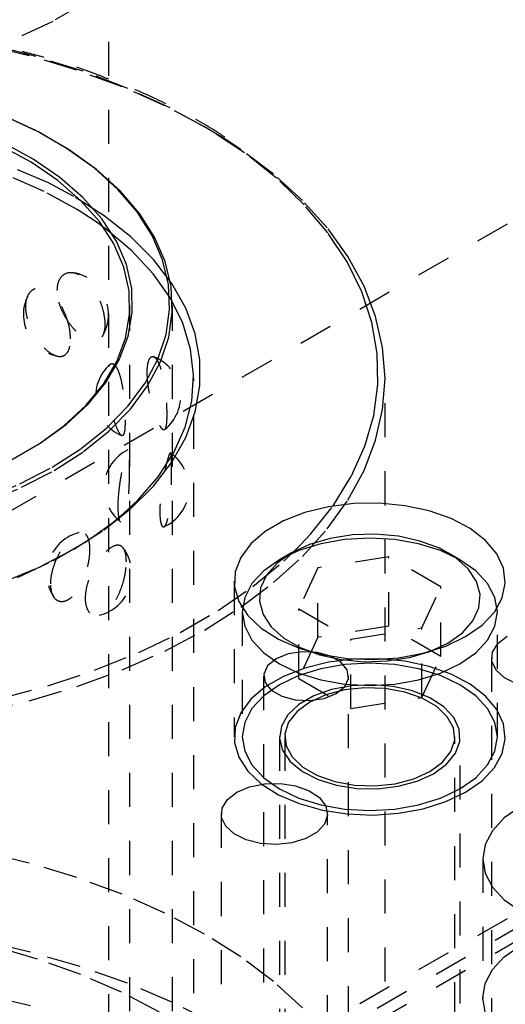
# Model space of a CAD drawing. Header units: inches. Extents: x 1907 to 2452, y -210 to -54.
# Tile 409 of 656: x 1987.92 to 1989.35, y -186.71 to -183.82. Entities that reach past the tile are written whole.
import ezdxf

# ---------------------------------------------------------------- set-up
doc = ezdxf.new("R2010")
doc.units = ezdxf.units.IN
doc.header["$LTSCALE"] = 0.5
doc.header["$MEASUREMENT"] = 0
doc.linetypes.add('HIDDEN', pattern=[0.225, 0.15, -0.075])
doc.layers.add('SID-M-H', color=4, linetype='HIDDEN')
doc.layers.add('SID-M-S', color=105, linetype='Continuous')

msp = doc.modelspace()

# ---------------------------------------------------------------- linework, layer by layer
at = {"layer": 'SID-M-H'}
for p, q in [((1991.78034, -183.01837), (1981.30762, -189.06414)), ((1988.18415, -188.18167), (1988.18415, -183.28524)), ((1988.11382, -183.76761), (1988.01974, -183.82193)), ((1988.01974, -183.82193), (1987.91618, -183.87016)), ((1987.95014, -183.92286), (1987.80406, -183.88793)), ((1987.96953, -183.92465), (1987.92579, -183.91277)), ((1988.0904, -183.96501), (1987.95014, -183.92286)), ((1988.10886, -183.96836), (1987.96953, -183.92465)), ((1988.22376, -184.01405), (1988.0904, -183.96501)), ((1988.24096, -184.01901), (1988.10886, -183.96836)), ((1988.3492, -184.06962), (1988.22376, -184.01405)), ((1988.36478, -184.0762), (1988.24096, -184.01901)), ((1988.46578, -184.13129), (1988.3492, -184.06962)), ((1988.47937, -184.13949), (1988.36478, -184.0762)), ((1987.97189, -184.1438), (1987.87234, -184.0976)), ((1987.97715, -184.14685), (1987.87693, -184.10034)), ((1988.53115, -184.17106), (1988.46578, -184.13129)), ((1988.58381, -184.20837), (1988.47937, -184.13949)), ((1988.0622, -184.19594), (1987.97189, -184.1438)), ((1988.06807, -184.19933), (1987.97715, -184.14685)), ((1987.9566, -184.23597), (1987.8684, -184.18788)), ((1987.96232, -184.22642), (1987.87347, -184.17797)), ((1988.14223, -184.25341), (1988.0622, -184.19594)), ((1988.14862, -184.25719), (1988.06807, -184.19933)), ((1988.5726, -184.19859), (1988.53115, -184.17106)), ((1988.66886, -184.27101), (1988.5726, -184.19859)), ((1988.04103, -184.28039), (1987.96232, -184.22642)), ((1988.67731, -184.28231), (1988.58381, -184.20837)), ((1988.03472, -184.28954), (1987.9566, -184.23597)), ((1988.21102, -184.31554), (1988.14223, -184.25341)), ((1988.21787, -184.31973), (1988.14862, -184.25719)), ((1987.99469, -184.32182), (1987.88895, -184.27519)), ((1988.10856, -184.33919), (1988.04103, -184.28039)), ((1988.75382, -184.34799), (1988.66886, -184.27101)), ((1988.75911, -184.36073), (1988.67731, -184.28231)), ((1988.08217, -184.33641), (1988.00742, -184.29658)), ((1988.10176, -184.34791), (1988.03472, -184.28954)), ((1988.09125, -184.37467), (1987.99469, -184.32182)), ((1988.17112, -184.39344), (1988.08217, -184.33641)), ((1988.16404, -184.40205), (1988.10856, -184.33919)), ((1988.26777, -184.3816), (1988.21102, -184.31554)), ((1988.275, -184.38623), (1988.21787, -184.31973)), ((1988.15684, -184.41031), (1988.10176, -184.34791)), ((1988.82683, -184.42896), (1988.75382, -184.34799)), ((1988.82859, -184.44302), (1988.75911, -184.36073)), ((1988.14434, -184.40914), (1988.09125, -184.37467)), ((1988.24926, -184.45552), (1988.17112, -184.39344)), ((1988.31181, -184.45081), (1988.26777, -184.3816)), ((1988.31934, -184.4559), (1988.275, -184.38623)), ((1988.17753, -184.43314), (1988.14434, -184.40914)), ((1988.19923, -184.47593), (1988.15684, -184.41031)), ((1988.20675, -184.46816), (1988.16404, -184.40205)), ((1988.88734, -184.51329), (1988.82683, -184.42896)), ((1988.25255, -184.49658), (1988.17753, -184.43314)), ((1988.31573, -184.52198), (1988.24926, -184.45552)), ((1988.34264, -184.52236), (1988.31181, -184.45081)), ((1988.35037, -184.52794), (1988.31934, -184.4559)), ((1988.8852, -184.52854), (1988.82859, -184.44302)), ((1988.22839, -184.54391), (1988.19923, -184.47593)), ((1988.23613, -184.53664), (1988.20675, -184.46816)), ((1988.31547, -184.56426), (1988.25255, -184.49658)), ((1988.93489, -184.60035), (1988.88734, -184.51329)), ((1988.24394, -184.61336), (1988.22839, -184.54391)), ((1988.2518, -184.60661), (1988.23613, -184.53664)), ((1988.3698, -184.59209), (1988.31573, -184.52198)), ((1988.35988, -184.59542), (1988.34264, -184.52236)), ((1988.36773, -184.60148), (1988.35037, -184.52794)), ((1988.9285, -184.6166), (1988.8852, -184.52854)), ((1988.36556, -184.63542), (1988.31547, -184.56426)), ((1988.36334, -184.66913), (1988.35988, -184.59542)), ((1988.37121, -184.67569), (1988.36773, -184.60148)), ((1988.41087, -184.66507), (1988.3698, -184.59209)), ((1988.96911, -184.68946), (1988.93489, -184.60035)), ((1988.24567, -184.68339), (1988.24394, -184.61336)), ((1988.25354, -184.67716), (1988.2518, -184.60661)), ((1988.95815, -184.70653), (1988.9285, -184.6166)), ((1988.24665, -188.9311), (1988.24665, -184.65712)), ((1988.40228, -184.70925), (1988.36556, -184.63542)), ((1988.37165, -188.9311), (1988.37165, -184.65712)), ((1988.23357, -184.75307), (1988.24567, -184.68339)), ((1988.24134, -184.74735), (1988.25354, -184.67716)), ((1988.35298, -184.74262), (1988.36334, -184.66913)), ((1988.36078, -184.74967), (1988.37121, -184.67569)), ((1988.43851, -184.74014), (1988.41087, -184.66507)), ((1988.98975, -184.77996), (1988.96911, -184.68946)), ((1988.42519, -184.78491), (1988.40228, -184.70925)), ((1988.97391, -184.79762), (1988.95815, -184.70653)), ((1988.21537, -184.81629), (1988.24134, -184.74735)), ((1988.32891, -184.81504), (1988.35298, -184.74262)), ((1988.45241, -184.81646), (1988.43851, -184.74014)), ((1988.20778, -184.82151), (1988.23357, -184.75307)), ((1988.33655, -184.82257), (1988.36078, -184.74967)), ((1988.43404, -184.86155), (1988.42519, -184.78491)), ((1988.97566, -184.88916), (1988.97391, -184.79762)), ((1988.99665, -184.87116), (1988.98975, -184.77996)), ((1988.16865, -184.8878), (1988.20778, -184.82151)), ((1988.17594, -184.88308), (1988.21537, -184.81629)), ((1988.29142, -184.88553), (1988.32891, -184.81504)), ((1988.29881, -184.89352), (1988.33655, -184.82257)), ((1988.45241, -184.8932), (1988.45241, -184.81646)), ((1988.42873, -184.9383), (1988.43404, -184.86155)), ((1988.11668, -184.95108), (1988.16865, -184.8878)), ((1988.12359, -184.94683), (1988.17594, -184.88308)), ((1988.24094, -184.95326), (1988.29142, -184.88553)), ((1988.248, -184.96171), (1988.29881, -184.89352)), ((1988.43415, -189.27844), (1988.43415, -184.87116)), ((1988.43851, -184.96952), (1988.45241, -184.8932)), ((1988.96339, -184.98043), (1988.97566, -184.88916)), ((1988.98975, -184.96235), (1988.99665, -184.87116)), ((1988.99665, -187.24443), (1988.99665, -184.87116)), ((1988.05256, -185.01053), (1988.11668, -184.95108)), ((1988.05899, -185.00672), (1988.12359, -184.94683)), ((1988.40931, -185.01429), (1988.42873, -184.9383)), ((1988.17808, -185.01745), (1988.24094, -184.95326)), ((1988.18471, -185.02633), (1988.248, -184.96171)), ((1988.41087, -185.04458), (1988.43851, -184.96952)), ((1988.9372, -185.07072), (1988.96339, -184.98043)), ((1988.96911, -185.05285), (1988.98975, -184.96235)), ((1987.98299, -185.06197), (1988.05899, -185.00672)), ((1987.97711, -185.06537), (1988.05256, -185.01053)), ((1988.10356, -185.07733), (1988.17808, -185.01745)), ((1988.1097, -185.08661), (1988.18471, -185.02633)), ((1988.37602, -185.08866), (1988.40931, -185.01429)), ((1991.78034, -185.05973), (1978.69887, -192.6115)), ((1987.89133, -185.11489), (1987.97711, -185.06537)), ((1987.89657, -185.11185), (1987.98299, -185.06197)), ((1988.3698, -185.11757), (1988.41087, -185.04458)), ((1988.93489, -185.14197), (1988.96911, -185.05285)), ((1988.01827, -185.13222), (1988.10356, -185.07733)), ((1988.02384, -185.14186), (1988.1097, -185.08661)), ((1988.32922, -185.16056), (1988.37602, -185.08866)), ((1988.89729, -185.15932), (1988.9372, -185.07072)), ((1988.31573, -185.18767), (1988.3698, -185.11757)), ((1987.9232, -185.18146), (1988.01827, -185.13222)), ((1987.92813, -185.19143), (1988.02384, -185.14186)), ((1988.88734, -185.22903), (1988.93489, -185.14197)), ((1987.81946, -185.22448), (1987.9232, -185.18146)), ((1988.26944, -185.22919), (1988.32922, -185.16056)), ((1988.84397, -185.24553), (1988.89729, -185.15932)), ((1987.8237, -185.23474), (1987.92813, -185.19143)), ((1988.24926, -185.25413), (1988.31208, -185.19177)), ((1988.31208, -185.19177), (1988.31573, -185.18767)), ((1988.22795, -185.26818), (1988.26944, -185.22919)), ((1988.82683, -185.31336), (1988.88734, -185.22903)), ((1988.90461, -185.23918), (1988.83058, -185.24847)), ((1988.98034, -185.23813), (1988.90461, -185.23918)), ((1989.05505, -185.24539), (1988.98034, -185.23813)), ((1988.17112, -185.31622), (1988.24926, -185.25413)), ((1988.19737, -185.29375), (1988.22795, -185.26818)), ((1988.76093, -185.26569), (1988.69819, -185.2902)), ((1988.83058, -185.24847), (1988.76093, -185.26569)), ((1988.77766, -185.32869), (1988.84397, -185.24553)), ((1989.12604, -185.26067), (1989.05505, -185.24539)), ((1989.19073, -185.28343), (1989.12604, -185.26067)), ((1988.11382, -185.35353), (1988.19737, -185.29375)), ((1988.69819, -185.2902), (1988.64462, -185.32113)), ((1991.48525, -185.27355), (1988.74312, -186.85655)), ((1989.24679, -185.31285), (1989.19073, -185.28343)), ((1988.08217, -185.37325), (1988.17112, -185.31622)), ((1988.64462, -185.32113), (1988.60216, -185.35735)), ((1991.48525, -185.31213), (1988.74312, -186.89513)), ((1988.75382, -185.39432), (1988.82683, -185.31336)), ((1989.29219, -185.34786), (1989.24679, -185.31285)), ((1988.01974, -185.40785), (1988.11382, -185.35353)), ((1988.74717, -185.36141), (1988.77766, -185.32869)), ((1988.83545, -185.34143), (1988.77491, -185.35924)), ((1988.87876, -185.34509), (1988.80841, -185.35741)), ((1988.90107, -185.33128), (1988.83545, -185.34143)), ((1988.95192, -185.34093), (1988.87876, -185.34509)), ((1988.96892, -185.32923), (1988.90107, -185.33128)), ((1989.02507, -185.34509), (1988.95192, -185.34093)), ((1989.03603, -185.33536), (1988.96892, -185.32923)), ((1989.09542, -185.35741), (1989.02507, -185.34509)), ((1989.09946, -185.34942), (1989.03603, -185.33536)), ((1989.15644, -185.37078), (1989.09946, -185.34942)), ((1989.32529, -185.3872), (1989.29219, -185.34786)), ((1987.98339, -185.4246), (1988.08217, -185.37325)), ((1988.60216, -185.35735), (1988.57234, -185.39755)), ((1988.72211, -185.38392), (1988.67935, -185.41441)), ((1988.72207, -185.38395), (1988.68671, -185.40437)), ((1988.74358, -185.37742), (1988.68675, -185.40434)), ((1988.69888, -185.40813), (1988.74717, -185.36141)), ((1988.77491, -185.35924), (1988.72211, -185.38392)), ((1988.80841, -185.35741), (1988.74358, -185.37742)), ((1989.16025, -185.37742), (1989.09542, -185.35741)), ((1989.20449, -185.39852), (1989.15644, -185.37078)), ((1989.21708, -185.40434), (1989.16025, -185.37742)), ((1989.21712, -185.40437), (1989.18176, -185.38395)), ((1987.91618, -185.45608), (1988.01974, -185.40785)), ((1988.57234, -185.39755), (1988.55623, -185.44029)), ((1988.60824, -185.48325), (1988.69888, -185.40813)), ((1988.68675, -185.40434), (1988.64011, -185.43715)), ((1988.67935, -185.41441), (1988.6485, -185.44935)), ((1988.66886, -185.47131), (1988.75382, -185.39432)), ((1989.00795, -185.39586), (1988.79882, -185.42821)), ((1989.16104, -185.48424), (1989.00795, -185.39586)), ((1989.00795, -185.6), (1989.00795, -185.39586)), ((1989.24149, -185.43141), (1989.20449, -185.39852)), ((1989.26372, -185.43715), (1989.21708, -185.40434)), ((1989.3449, -185.42945), (1989.32529, -185.3872)), ((1987.87584, -185.4697), (1987.98339, -185.4246)), ((1988.55623, -185.44029), (1988.55443, -185.48401)), ((1988.64011, -185.43715), (1988.60546, -185.47457)), ((1988.79882, -185.42821), (1988.74279, -185.54894)), ((1988.79882, -185.63235), (1988.79882, -185.42821)), ((1989.26584, -185.46803), (1989.24149, -185.43141)), ((1989.29837, -185.47457), (1989.26372, -185.43715)), ((1989.3503, -185.47307), (1989.3449, -185.42945)), ((1988.55342, -185.4676), (1988.55342, -185.92486)), ((1988.5726, -185.54373), (1988.66886, -185.47131)), ((1988.6485, -185.44935), (1988.63092, -185.48724)), ((1989.27647, -185.50677), (1989.26584, -185.46803)), ((1988.50646, -185.55345), (1988.60824, -185.48325)), ((1988.55443, -185.48401), (1988.56699, -185.52714)), ((1988.60546, -185.47457), (1988.58412, -185.51518)), ((1988.63092, -185.48724), (1988.62736, -185.52641)), ((1989.10501, -185.60497), (1989.16104, -185.48424)), ((1989.16104, -185.68838), (1989.16104, -185.48424)), ((1989.31971, -185.51518), (1989.29837, -185.47457)), ((1989.34131, -185.5165), (1989.3503, -185.47307)), ((1988.56699, -185.52714), (1988.59347, -185.56812)), ((1988.58412, -185.51518), (1988.57692, -185.55742)), ((1988.62736, -185.52641), (1988.63799, -185.56515)), ((1989.27291, -185.54594), (1989.27647, -185.50677)), ((1989.31824, -185.55816), (1989.34131, -185.5165)), ((1989.32692, -185.55742), (1989.31971, -185.51518)), ((1988.39433, -185.61818), (1988.50646, -185.55345)), ((1988.46578, -185.61103), (1988.5726, -185.54373)), ((1988.57692, -185.55742), (1988.57692, -185.92486)), ((1988.57692, -185.55742), (1988.58412, -185.59965)), ((1988.74279, -185.54894), (1988.89588, -185.63732)), ((1988.74279, -185.75307), (1988.74279, -185.54894)), ((1989.25533, -185.58383), (1989.27291, -185.54594)), ((1989.28193, -185.59654), (1989.31824, -185.55816)), ((1989.31971, -185.59965), (1989.32692, -185.55742)), ((1989.32692, -185.92486), (1989.32692, -185.55742)), ((1988.59347, -185.56812), (1988.6329, -185.60546)), ((1988.63799, -185.56515), (1988.66234, -185.60177)), ((1989.22448, -185.61877), (1989.25533, -185.58383)), ((1988.3492, -185.6727), (1988.46578, -185.61103)), ((1988.58412, -185.59965), (1988.60546, -185.64026)), ((1988.6329, -185.60546), (1988.68386, -185.63782)), ((1988.66234, -185.60177), (1988.69934, -185.63466)), ((1989.00795, -185.6), (1988.79882, -185.63235)), ((1988.89588, -185.63732), (1989.10501, -185.60497)), ((1989.16104, -185.68838), (1989.00795, -185.6)), ((1989.10501, -185.8091), (1989.10501, -185.60497)), ((1989.2337, -185.63027), (1989.28193, -185.59654)), ((1989.29837, -185.64026), (1989.31971, -185.59965)), ((1988.27273, -185.67694), (1988.39433, -185.61818)), ((1988.60546, -185.64026), (1988.64011, -185.67769)), ((1988.68386, -185.63782), (1988.74451, -185.66403)), ((1988.69934, -185.63466), (1988.74739, -185.6624)), ((1988.79882, -185.63235), (1988.74279, -185.75307)), ((1988.89588, -185.84145), (1988.89588, -185.63732)), ((1989.17528, -185.65811), (1989.2337, -185.63027)), ((1989.18172, -185.64926), (1989.22448, -185.61877)), ((1989.26372, -185.67769), (1989.29837, -185.64026)), ((1988.22376, -185.72826), (1988.3492, -185.6727)), ((1988.74451, -185.66403), (1988.81265, -185.68314)), ((1988.74739, -185.6624), (1988.80437, -185.68376)), ((1989.06838, -185.69175), (1989.12892, -185.67394)), ((1989.10878, -185.67907), (1989.17528, -185.65811)), ((1989.12892, -185.67394), (1989.18172, -185.64926)), ((1988.14261, -185.72926), (1988.27273, -185.67694)), ((1988.64011, -185.67769), (1988.68675, -185.71049)), ((1988.80437, -185.68376), (1988.8678, -185.69782)), ((1988.81265, -185.68314), (1988.88583, -185.69446)), ((1988.90461, -185.69644), (1988.83058, -185.70573)), ((1988.8678, -185.69782), (1988.93491, -185.70395)), ((1988.88583, -185.69446), (1988.9614, -185.69758)), ((1988.98034, -185.6954), (1988.90461, -185.69644)), ((1988.93491, -185.70395), (1989.00276, -185.7019)), ((1988.9614, -185.69758), (1989.03662, -185.69239)), ((1989.05505, -185.70265), (1988.98034, -185.6954)), ((1989.00276, -185.7019), (1989.06838, -185.69175)), ((1989.03662, -185.69239), (1989.10878, -185.67907)), ((1989.12604, -185.71793), (1989.05505, -185.70265)), ((1989.10501, -185.8091), (1989.16104, -185.68838)), ((1989.21708, -185.71049), (1989.26372, -185.67769)), ((1989.30998, -185.69278), (1989.30998, -187.32586)), ((1988.00499, -185.77474), (1988.14261, -185.72926)), ((1988.0904, -185.77731), (1988.22376, -185.72826)), ((1988.68675, -185.71049), (1988.74358, -185.73742)), ((1988.76093, -185.72295), (1988.69819, -185.74747)), ((1988.80841, -185.72486), (1988.74358, -185.74486)), ((1988.83058, -185.70573), (1988.76093, -185.72295)), ((1988.87876, -185.71254), (1988.80841, -185.72486)), ((1988.95192, -185.70838), (1988.87876, -185.71254)), ((1989.02507, -185.71254), (1988.95192, -185.70838)), ((1989.09542, -185.72486), (1989.02507, -185.71254)), ((1989.16025, -185.74486), (1989.09542, -185.72486)), ((1989.19073, -185.7407), (1989.12604, -185.71793)), ((1989.16025, -185.73742), (1989.21708, -185.71049)), ((1988.63978, -185.74667), (1988.63978, -188.15783)), ((1988.69819, -185.74747), (1988.64462, -185.77839)), ((1988.74358, -185.74486), (1988.68675, -185.77178)), ((1988.74279, -185.75307), (1988.89588, -185.84145)), ((1988.74358, -185.73742), (1988.80841, -185.75742)), ((1988.80841, -185.75742), (1988.87876, -185.76974)), ((1988.88978, -188.15783), (1988.88978, -185.74667)), ((1989.02507, -185.76974), (1989.09542, -185.75742)), ((1989.09542, -185.75742), (1989.16025, -185.73742)), ((1989.21708, -185.77178), (1989.16025, -185.74486)), ((1989.24679, -185.77012), (1989.19073, -185.7407)), ((1987.86094, -185.81302), (1988.00499, -185.77474)), ((1987.95014, -185.81946), (1988.0904, -185.77731)), ((1988.64462, -185.77839), (1988.60216, -185.81461)), ((1988.68675, -185.77178), (1988.64011, -185.80459)), ((1988.83971, -185.78595), (1988.78724, -185.80463)), ((1988.87754, -185.78707), (1988.82258, -185.80135)), ((1988.89823, -185.77476), (1988.83971, -185.78595)), ((1988.93682, -185.7808), (1988.87754, -185.78707)), ((1988.87876, -185.76974), (1988.95192, -185.7739)), ((1988.95964, -185.77166), (1988.89823, -185.77476)), ((1988.99698, -185.7829), (1988.93682, -185.7808)), ((1988.95192, -185.7739), (1989.02507, -185.76974)), ((1989.02063, -185.77681), (1988.95964, -185.77166)), ((1989.05452, -185.79325), (1988.99698, -185.7829)), ((1989.07792, -185.78995), (1989.02063, -185.77681)), ((1989.12842, -185.81036), (1989.07792, -185.78995)), ((1989.26372, -185.80459), (1989.21708, -185.77178)), ((1989.29219, -185.80513), (1989.24679, -185.77012)), ((1987.80406, -185.85439), (1987.95014, -185.81946)), ((1988.60216, -185.81461), (1988.57234, -185.85481)), ((1988.64011, -185.80459), (1988.60546, -185.84202)), ((1988.78724, -185.80463), (1988.74365, -185.8298)), ((1988.82258, -185.80135), (1988.77514, -185.82281)), ((1988.89588, -185.84145), (1989.10501, -185.8091)), ((1989.10609, -185.81125), (1989.05452, -185.79325)), ((1989.14871, -185.83585), (1989.10609, -185.81125)), ((1989.1694, -185.83695), (1989.12842, -185.81036)), ((1989.29837, -185.84202), (1989.26372, -185.80459)), ((1989.32529, -185.84447), (1989.29219, -185.80513)), ((1988.60546, -185.84202), (1988.58412, -185.88263)), ((1988.74365, -185.8298), (1988.71129, -185.86009)), ((1988.77514, -185.82281), (1988.73797, -185.8502)), ((1989.17989, -185.86563), (1989.14871, -185.83585)), ((1989.19866, -185.86827), (1989.1694, -185.83695)), ((1989.31971, -185.88263), (1989.29837, -185.84202)), ((1989.3449, -185.88671), (1989.32529, -185.84447)), ((1988.57234, -185.85481), (1988.55623, -185.89755)), ((1988.71129, -185.86009), (1988.6919, -185.89387)), ((1988.73797, -185.8502), (1988.71324, -185.88192)), ((1989.19782, -185.89885), (1989.17989, -185.86563)), ((1989.21461, -185.90265), (1989.19866, -185.86827)), ((1988.55623, -185.89755), (1988.55443, -185.94127)), ((1988.58412, -185.88263), (1988.57692, -185.92486)), ((1988.6919, -185.89387), (1988.68653, -185.92932)), ((1988.71324, -185.88192), (1988.70237, -185.91615)), ((1989.20146, -185.93357), (1989.19782, -185.89885)), ((1989.2164, -185.93822), (1989.21461, -185.90265)), ((1989.32692, -185.92486), (1989.31971, -185.88263)), ((1989.3503, -185.93034), (1989.3449, -185.88671)), ((1988.57692, -185.92486), (1988.58412, -185.96709)), ((1988.68642, -185.92486), (1988.68642, -187.50895)), ((1988.68653, -185.92932), (1988.69546, -185.96453)), ((1988.70192, -185.92486), (1988.70192, -186.94586)), ((1988.70237, -185.91615), (1988.70601, -185.95088)), ((1989.1906, -185.9678), (1989.20146, -185.93357)), ((1989.20192, -186.94586), (1989.20192, -185.92486)), ((1989.21742, -187.50895), (1989.21742, -185.92486)), ((1989.31971, -185.96709), (1989.32692, -185.92486)), ((1989.34131, -185.97376), (1989.3503, -185.93034)), ((1988.55443, -185.94127), (1988.56699, -185.9844)), ((1988.69546, -185.96453), (1988.71822, -185.9976)), ((1988.70601, -185.95088), (1988.72394, -185.98409)), ((1989.20394, -185.97307), (1989.2164, -185.93822)), ((1988.56699, -185.9844), (1988.59347, -186.02538)), ((1988.58412, -185.96709), (1988.60546, -186.0077)), ((1988.72394, -185.98409), (1988.75512, -186.01387)), ((1989.16586, -185.99952), (1989.1906, -185.9678)), ((1989.17789, -186.00532), (1989.20394, -185.97307)), ((1989.29837, -186.0077), (1989.31971, -185.96709)), ((1989.31824, -186.01542), (1989.34131, -185.97376)), ((1988.60546, -186.0077), (1988.64011, -186.04513)), ((1988.71822, -185.9976), (1988.75358, -186.02675)), ((1988.75512, -186.01387), (1988.79774, -186.03847)), ((1989.12869, -186.02691), (1989.16586, -185.99952)), ((1989.13965, -186.03324), (1989.17789, -186.00532)), ((1989.26372, -186.04513), (1989.29837, -186.0077)), ((1989.28193, -186.0538), (1989.31824, -186.01542)), ((1988.59347, -186.02538), (1988.6329, -186.06272)), ((1988.64011, -186.04513), (1988.68675, -186.07794)), ((1988.75358, -186.02675), (1988.79963, -186.05041)), ((1988.79774, -186.03847), (1988.84931, -186.05647)), ((1988.79963, -186.05041), (1988.85389, -186.0673)), ((1989.02629, -186.06265), (1989.08125, -186.04837)), ((1989.08125, -186.04837), (1989.12869, -186.02691)), ((1989.0913, -186.05531), (1989.13965, -186.03324)), ((1989.21708, -186.07794), (1989.26372, -186.04513)), ((1988.6329, -186.06272), (1988.68386, -186.09509)), ((1988.68675, -186.07794), (1988.74358, -186.10486)), ((1988.84931, -186.05647), (1988.90685, -186.06682)), ((1988.85389, -186.0673), (1988.91344, -186.07651)), ((1988.90685, -186.06682), (1988.96701, -186.06892)), ((1988.91344, -186.07651), (1988.97506, -186.07755)), ((1988.96701, -186.06892), (1989.02629, -186.06265)), ((1988.97506, -186.07755), (1989.03543, -186.07035)), ((1989.03543, -186.07035), (1989.0913, -186.05531)), ((1989.16025, -186.10486), (1989.21708, -186.07794)), ((1989.2337, -186.08753), (1989.28193, -186.0538)), ((1988.68386, -186.09509), (1988.74451, -186.1213)), ((1988.74358, -186.10486), (1988.80841, -186.12486)), ((1989.09542, -186.12486), (1989.16025, -186.10486)), ((1989.17528, -186.11538), (1989.2337, -186.08753)), ((1988.74451, -186.1213), (1988.81265, -186.14041)), ((1988.80841, -186.12486), (1988.87876, -186.13718)), ((1988.87876, -186.13718), (1988.95192, -186.14134)), ((1988.95192, -186.14134), (1989.02507, -186.13718)), ((1989.02507, -186.13718), (1989.09542, -186.12486)), ((1989.03662, -186.14965), (1989.10878, -186.13634)), ((1989.10878, -186.13634), (1989.17528, -186.11538)), ((1989.39386, -186.13055), (1989.34722, -186.16335)), ((1988.51519, -186.1516), (1988.51519, -187.78469)), ((1988.81265, -186.14041), (1988.88583, -186.15172)), ((1988.82769, -187.78469), (1988.82769, -186.1516)), ((1988.88583, -186.15172), (1988.9614, -186.15484)), ((1988.9614, -186.15484), (1989.03662, -186.14965)), ((1989.34722, -186.16335), (1989.31257, -186.20078)), ((1989.31257, -186.20078), (1989.29123, -186.24139)), ((1989.29123, -186.24139), (1989.28402, -186.28362)), ((1987.95014, -186.29613), (1987.80406, -186.2612)), ((1988.0904, -186.33828), (1987.95014, -186.29613)), ((1989.28402, -186.28362), (1989.28402, -186.69189)), ((1989.28402, -186.28362), (1989.29123, -186.32586)), ((1988.22376, -186.38733), (1988.0904, -186.33828)), ((1989.29123, -186.32586), (1989.31257, -186.36647)), ((1989.31257, -186.36647), (1989.34722, -186.4039)), ((1988.3492, -186.4429), (1988.22376, -186.38733)), ((1989.34722, -186.4039), (1989.39386, -186.4367)), ((1988.46578, -186.50456), (1988.3492, -186.4429)), ((1988.5726, -186.57186), (1988.46578, -186.50456)), ((1987.95473, -186.55791), (1987.80338, -186.52336)), ((1987.97488, -186.578), (1987.84052, -186.53937)), ((1989.34722, -186.57162), (1989.39386, -186.53882)), ((1988.10037, -186.59984), (1987.95473, -186.55791)), ((1988.66886, -186.64428), (1988.5726, -186.57186)), ((1989.31257, -186.60905), (1989.34722, -186.57162)), ((1988.10249, -186.62361), (1987.97488, -186.578)), ((1988.23924, -186.64885), (1988.10037, -186.59984)), ((1988.22227, -186.67583), (1988.10249, -186.62361)), ((1989.29123, -186.64966), (1989.31257, -186.60905)), ((1988.37029, -186.70456), (1988.23924, -186.64885)), ((1988.75382, -186.72127), (1988.66886, -186.64428)), ((1989.28402, -186.69189), (1989.29123, -186.64966)), ((1987.95473, -186.7155), (1987.80338, -186.68095)), ((1988.3332, -186.7342), (1988.22227, -186.67583)), ((1988.49255, -186.76658), (1988.37029, -186.70456)), ((1989.29123, -186.73413), (1989.28402, -186.69189))]:
    msp.add_line(p, q, dxfattribs=at)
for centre, radius, start, end in [((1987.18946, -186.70325), 2.886, 75.21805, 112.19172), ((1987.17977, -186.13591), 2.01696, 65.77344, 109.0696), ((1988.05844, -184.68342), 0.125, 328.43752, 79.69901), ((1988.05844, -184.68342), 0.125, 154.04724, 258.41582), ((1988.27081, -184.92404), 0.125, 131.35804, 247.23273), ((1988.27081, -184.92404), 0.125, 308.44538, 68.26564), ((1988.2953, -185.19373), 0.125, 116.0931, 232.92351), ((1988.2953, -185.19373), 0.125, 294.50385, 55.52675), ((1988.12765, -185.44585), 0.125, 104.28341, 212.68311), ((1988.12765, -185.44585), 0.125, 283.12581, 37.43462)]:
    msp.add_arc(centre, radius, start, end, dxfattribs=at)
for points, knots in [([(1988.18427, -183.99186), (1988.17262, -183.98713), (1988.11992, -183.96573), (1988.03543, -183.93818), (1987.96043, -183.91844), (1987.93104, -183.91071)], [0, 0, 0, 0, 0.1471752, 0.6657456, 1, 1, 1, 1]), ([(1988.52601, -184.16237), (1988.51654, -184.15598), (1988.47435, -184.12748), (1988.39004, -184.08204), (1988.28577, -184.03108), (1988.21415, -184.0034), (1988.18427, -183.99186)], [0, 0, 0, 0, 0.0962866, 0.4290132, 0.7617291, 1, 1, 1, 1]), ([(1988.03305, -184.61277), (1988.03388, -184.62302), (1988.03555, -184.64352), (1988.04836, -184.6772), (1988.06687, -184.70886), (1988.0897, -184.73591), (1988.11396, -184.75525), (1988.13674, -184.76426), (1988.15538, -184.76143), (1988.16798, -184.74693), (1988.17368, -184.7227), (1988.17241, -184.69186), (1988.16453, -184.65782), (1988.15056, -184.62401), (1988.13132, -184.59397), (1988.10826, -184.57131), (1988.08379, -184.55912), (1988.06104, -184.55917), (1988.0435, -184.57143), (1988.03431, -184.59097), (1988.0334, -184.6067), (1988.03305, -184.61277)], [0, 0, 0, 0, 0.0520028, 0.1039827, 0.1564753, 0.2102848, 0.2652762, 0.3208623, 0.3762398, 0.4306423, 0.4836601, 0.5355284, 0.5870576, 0.6391963, 0.6925647, 0.7472181, 0.8026932, 0.8582301, 0.9130199, 0.9664974, 1, 1, 1, 1]), ([(1988.07194, -184.75516), (1988.07128, -184.7647), (1988.06996, -184.78379), (1988.05946, -184.80164), (1988.04352, -184.80867), (1988.0232, -184.80393), (1988.00095, -184.78888), (1987.97912, -184.76559), (1987.95999, -184.73635), (1987.94582, -184.70364), (1987.93873, -184.67052), (1987.94018, -184.64069), (1987.9503, -184.61808), (1987.96754, -184.60591), (1987.98909, -184.60578), (1988.01176, -184.61731), (1988.03293, -184.63865), (1988.0508, -184.66735), (1988.06396, -184.70047), (1988.07093, -184.7311), (1988.07165, -184.74823), (1988.07194, -184.75516)], [0, 0, 0, 0, 0.0554579, 0.1109395, 0.1658403, 0.2192081, 0.2711117, 0.3223399, 0.3739729, 0.4268563, 0.4812619, 0.5368274, 0.5927419, 0.6480375, 0.7019377, 0.7542614, 0.8055938, 0.8569812, 0.9093952, 0.9633154, 1, 1, 1, 1]), ([(1988.2974, -184.85353), (1988.29782, -184.86394), (1988.29865, -184.88474), (1988.30495, -184.92078), (1988.31372, -184.95578), (1988.32399, -184.9869), (1988.33415, -185.01046), (1988.34289, -185.02334), (1988.3494, -185.02359), (1988.35343, -185.01113), (1988.35515, -184.98782), (1988.35477, -184.95677), (1988.35235, -184.92146), (1988.34777, -184.88538), (1988.34088, -184.85214), (1988.33184, -184.82553), (1988.3214, -184.80906), (1988.311, -184.80505), (1988.30258, -184.81412), (1988.29803, -184.83197), (1988.29757, -184.84754), (1988.2974, -184.85353)], [0, 0, 0, 0, 0.0520028, 0.1039827, 0.1564753, 0.2102848, 0.2652762, 0.3208623, 0.3762398, 0.4306423, 0.4836601, 0.5355284, 0.5870576, 0.6391963, 0.6925647, 0.7472181, 0.8026932, 0.8582301, 0.9130199, 0.9664974, 1, 1, 1, 1]), ([(1988.18415, -184.83655), (1988.18669, -184.83274), (1988.19172, -184.82519), (1988.20174, -184.82955), (1988.21134, -184.84488), (1988.21962, -184.86987), (1988.22596, -184.90153), (1988.23022, -184.93679), (1988.23231, -184.96853), (1988.23252, -184.98577), (1988.23261, -184.99275)], [0, 0, 0, 0, 0.1351046, 0.2675563, 0.396134, 0.5222756, 0.6485526, 0.7773523, 0.909853, 1, 1, 1, 1]), ([(1988.23261, -184.99275), (1988.23242, -185.00219), (1988.23203, -185.02107), (1988.22882, -185.03724), (1988.22346, -185.04165), (1988.21592, -185.0335), (1988.20682, -185.0146), (1988.19727, -184.98746), (1988.18902, -184.9584), (1988.18556, -184.93928), (1988.18415, -184.93149)], [0, 0, 0, 0, 0.1354515, 0.2709611, 0.4050519, 0.5353986, 0.6621689, 0.7872897, 0.9133994, 1, 1, 1, 1]), ([(1988.21199, -185.24753), (1988.21229, -185.25698), (1988.21291, -185.27588), (1988.21754, -185.29223), (1988.2237, -185.29674), (1988.23024, -185.28846), (1988.2359, -185.26915), (1988.24012, -185.24133), (1988.24286, -185.20788), (1988.24435, -185.17191), (1988.24494, -185.13711), (1988.24483, -185.10763), (1988.24394, -185.08739), (1988.2419, -185.07913), (1988.23836, -185.08363), (1988.23332, -185.0997), (1988.22726, -185.12492), (1988.22099, -185.1566), (1988.21561, -185.19171), (1988.21246, -185.22333), (1988.21212, -185.24055), (1988.21199, -185.24753)], [0, 0, 0, 0, 0.0554579, 0.1109395, 0.1658403, 0.2192081, 0.2711117, 0.3223399, 0.3739729, 0.4268563, 0.4812619, 0.5368274, 0.5927419, 0.6480375, 0.7019377, 0.7542614, 0.8055938, 0.8569812, 0.9093952, 0.9633154, 1, 1, 1, 1]), ([(1988.36926, -185.13556), (1988.36919, -185.14601), (1988.36905, -185.1669), (1988.36774, -185.20354), (1988.36526, -185.23931), (1988.36119, -185.27119), (1988.35549, -185.2953), (1988.34869, -185.30842), (1988.34194, -185.30864), (1988.3367, -185.29603), (1988.33414, -185.27262), (1988.33472, -185.24159), (1988.33819, -185.20642), (1988.34378, -185.17046), (1988.35043, -185.13718), (1988.35696, -185.11027), (1988.36237, -185.09318), (1988.36613, -185.08836), (1988.36828, -185.09666), (1988.36915, -185.11405), (1988.36923, -185.12958), (1988.36926, -185.13556)], [0, 0, 0, 0, 0.0520028, 0.1039827, 0.1564753, 0.2102848, 0.2652762, 0.3208623, 0.3762398, 0.4306423, 0.4836601, 0.5355284, 0.5870576, 0.6391963, 0.6925647, 0.7472181, 0.8026932, 0.8582301, 0.9130199, 0.9664974, 1, 1, 1, 1]), ([(1988.01364, -185.47543), (1988.0144, -185.48502), (1988.01591, -185.50418), (1988.02758, -185.52253), (1988.04418, -185.52983), (1988.06368, -185.52475), (1988.08309, -185.50851), (1988.10046, -185.48335), (1988.11443, -185.45194), (1988.12409, -185.41734), (1988.12872, -185.38318), (1988.12779, -185.35357), (1988.12111, -185.33241), (1988.10906, -185.32242), (1988.09274, -185.32448), (1988.07389, -185.33761), (1988.05455, -185.35972), (1988.03674, -185.38844), (1988.02265, -185.42117), (1988.0148, -185.45143), (1988.01397, -185.46852), (1988.01364, -185.47543)], [0, 0, 0, 0, 0.0554579, 0.1109395, 0.1658403, 0.2192081, 0.2711117, 0.3223399, 0.3739729, 0.4268563, 0.4812619, 0.5368274, 0.5927419, 0.6480375, 0.7019377, 0.7542614, 0.8055938, 0.8569812, 0.9093952, 0.9633154, 1, 1, 1, 1]), ([(1988.23621, -185.41007), (1988.23566, -185.42045), (1988.23456, -185.44118), (1988.22588, -185.4766), (1988.21257, -185.51043), (1988.19486, -185.53964), (1988.1743, -185.56053), (1988.15312, -185.57021), (1988.13429, -185.56729), (1988.12068, -185.55238), (1988.11429, -185.52786), (1988.11573, -185.49709), (1988.12448, -185.46341), (1988.13928, -185.42995), (1988.15832, -185.39983), (1988.1793, -185.37629), (1988.19961, -185.36236), (1988.21687, -185.36011), (1988.22922, -185.3702), (1988.23537, -185.38845), (1988.23598, -185.40406), (1988.23621, -185.41007)], [0, 0, 0, 0, 0.0520028, 0.1039827, 0.1564753, 0.2102848, 0.2652762, 0.3208623, 0.3762398, 0.4306423, 0.4836601, 0.5355284, 0.5870576, 0.6391963, 0.6925647, 0.7472181, 0.8026932, 0.8582301, 0.9130199, 0.9664974, 1, 1, 1, 1])]:
    msp.add_open_spline(points, degree=3, knots=knots, dxfattribs=at)
at = {"layer": 'SID-M-S'}
for p, q in [((1989.32809, -185.65063), (1989.35575, -185.629)), ((1988.75389, -185.67478), (1988.71196, -185.68127)), ((1988.79713, -185.67696), (1988.75389, -185.67478)), ((1989.31271, -185.67601), (1989.32809, -185.65063)), ((1988.67639, -185.69564), (1988.65149, -185.71617)), ((1988.71196, -185.68127), (1988.67639, -185.69564)), ((1988.83648, -185.68755), (1988.79713, -185.67696)), ((1988.86718, -185.70528), (1988.83648, -185.68755)), ((1989.31096, -185.70288), (1989.31271, -185.67601)), ((1989.32302, -185.72885), (1989.31096, -185.70288)), ((1988.65149, -185.71617), (1988.64026, -185.74038)), ((1988.88552, -185.72799), (1988.86718, -185.70528)), ((1988.88931, -185.75295), (1988.88552, -185.72799)), ((1989.3478, -185.75162), (1989.32302, -185.72885)), ((1988.64026, -185.74038), (1988.64404, -185.76534)), ((1988.87807, -185.77716), (1988.88931, -185.75295)), ((1989.3831, -185.76916), (1989.3478, -185.75162)), ((1988.64404, -185.76534), (1988.66239, -185.78806)), ((1988.66239, -185.78806), (1988.69309, -185.80578)), ((1988.85317, -185.79769), (1988.87807, -185.77716)), ((1988.69309, -185.80578), (1988.73243, -185.81637)), ((1988.73243, -185.81637), (1988.77568, -185.81855)), ((1988.77568, -185.81855), (1988.81761, -185.81207)), ((1988.81761, -185.81207), (1988.85317, -185.79769)), ((1988.56096, -186.08782), (1988.59843, -186.07186)), ((1988.59843, -186.07186), (1988.6424, -186.06298)), ((1988.6424, -186.06298), (1988.68894, -186.06197)), ((1988.68894, -186.06197), (1988.73393, -186.06893)), ((1988.73393, -186.06893), (1988.77336, -186.08323)), ((1988.51792, -186.13483), (1988.5333, -186.10946)), ((1988.5333, -186.10946), (1988.56096, -186.08782)), ((1988.77336, -186.08323), (1988.80375, -186.10361)), ((1988.80375, -186.10361), (1988.82237, -186.12826)), ((1988.51618, -186.1617), (1988.51792, -186.13483)), ((1988.82237, -186.12826), (1988.82759, -186.15498)), ((1988.52823, -186.18767), (1988.51618, -186.1617)), ((1988.82759, -186.15498), (1988.81893, -186.1814)), ((1988.55301, -186.21044), (1988.52823, -186.18767)), ((1988.81893, -186.1814), (1988.79716, -186.20517)), ((1988.58831, -186.22798), (1988.55301, -186.21044)), ((1988.76423, -186.22418), (1988.72305, -186.23674)), ((1988.79716, -186.20517), (1988.76423, -186.22418)), ((1988.631, -186.23873), (1988.58831, -186.22798)), ((1988.67729, -186.24174), (1988.631, -186.23873)), ((1988.72305, -186.23674), (1988.67729, -186.24174))]:
    msp.add_line(p, q, dxfattribs=at)

doc.saveas('drawing.dxf')
